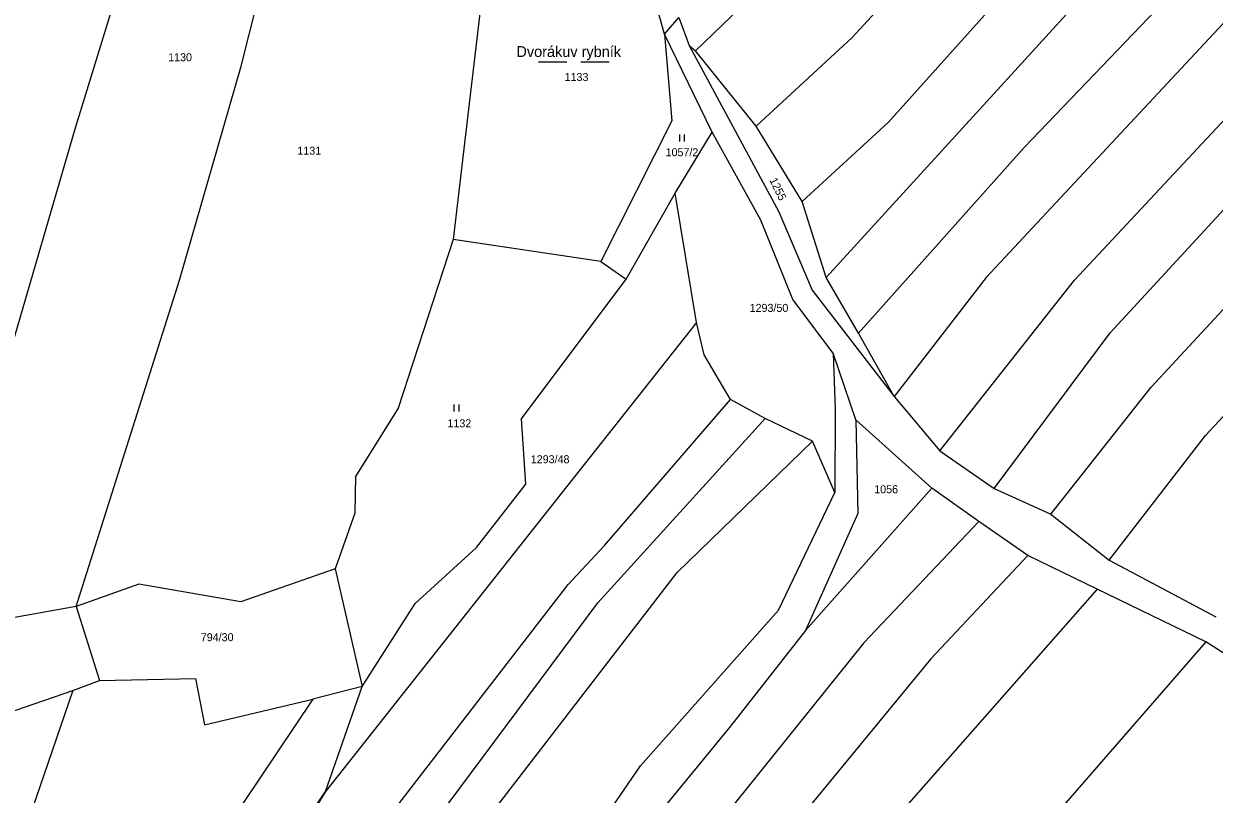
# Model space of a CAD drawing. Extents: x -680203 to -673936, y -1102717 to -1093650.
# Drawn here: x -676663.1 to -676410.4, y -1100373.5 to -1100209.9 of the extents above; entities that cross this region are included whole.
import ezdxf

# ---------------------------------------------------------------- set-up
doc = ezdxf.new("R2010")
doc.units = 0
for name, color, linetype in [('_Ideová část', 7, 'Continuous'), ('SOxx02xx_Staničení_Popis10', 7, 'Continuous'), ('SOxxxxxx_Koleje_hlavní_body_Popis10', 7, 'Continuous'), ('SOxxxxxx_Osa_bod_P', 7, 'Continuous'), ('x_prac', 7, 'Continuous')]:
    doc.layers.add(name, color=color, linetype=linetype)

msp = doc.modelspace()

# ---------------------------------------------------------------- linework, layer by layer
at = {"layer": '_Ideová část'}
msp.add_circle((-676417.7, -1099401.52), 1287.12, dxfattribs=at)
at = {"layer": 'SOxxxxxx_Koleje_hlavní_body_Popis10'}
for p, q in [((-676553.83, -1100217.97), (-676547.83, -1100217.97)), ((-676544.83, -1100217.97), (-676538.83, -1100217.97)), ((-676523.86, -1100234.89), (-676523.86, -1100233.39)), ((-676522.86, -1100234.89), (-676522.86, -1100233.39)), ((-676571.73, -1100292.24), (-676571.73, -1100290.74)), ((-676570.73, -1100292.24), (-676570.73, -1100290.74))]:
    msp.add_line(p, q, dxfattribs=at)
at = {"layer": 'x_prac'}
for p, q in [((-676527.12, -1100212.13), (-676524.06, -1100208.58)), ((-676524.06, -1100208.58), (-676521.85, -1100214.54)), ((-676516.99, -1100232.93), (-676527.12, -1100212.13)), ((-676521.85, -1100214.54), (-676520.52, -1100215.64)), ((-676507.64, -1100231.64), (-676520.52, -1100215.64)), ((-676497.85, -1100247.62), (-676507.64, -1100231.64)), ((-676524.84, -1100245.85), (-676516.99, -1100232.93)), ((-676535.25, -1100264.12), (-676524.84, -1100245.85)), ((-676520.32, -1100273.28), (-676524.84, -1100245.85)), ((-676492.74, -1100263.78), (-676497.85, -1100247.62)), ((-676540.59, -1100260.35), (-676571.99, -1100255.72)), ((-676540.59, -1100260.35), (-676535.25, -1100264.12)), ((-676485.88, -1100275.6), (-676492.74, -1100263.78)), ((-676520.32, -1100273.28), (-676599.1, -1100372.85)), ((-676478.34, -1100289.02), (-676485.88, -1100275.6)), ((-676486.46, -1100293.99), (-676491.28, -1100279.82)), ((-676505.7, -1100293.67), (-676513.07, -1100289.65)), ((-676478.34, -1100289.02), (-676468.63, -1100300.55)), ((-676495.69, -1100298.51), (-676505.7, -1100293.67)), ((-676470.31, -1100308.49), (-676486.46, -1100293.99)), ((-676490.95, -1100309.43), (-676495.69, -1100298.51)), ((-676468.63, -1100300.55), (-676457.08, -1100308.54)), ((-676470.31, -1100308.49), (-676497.12, -1100338.72)), ((-676460.33, -1100315.54), (-676470.31, -1100308.49)), ((-676457.08, -1100308.54), (-676445.04, -1100314.02)), ((-676445.04, -1100314.02), (-676432.7, -1100323.79)), ((-676449.96, -1100322.78), (-676460.33, -1100315.54)), ((-676435.19, -1100329.95), (-676449.96, -1100322.78)), ((-676432.7, -1100323.79), (-676410.02, -1100335.78)), ((-676597.04, -1100325.58), (-676591.27, -1100350.57)), ((-676412.16, -1100341.11), (-676435.19, -1100329.95)), ((-676652.04, -1100333.59), (-676683.44, -1100339.21)), ((-676652.04, -1100333.59), (-676647.08, -1100349.28)), ((-676389.3, -1100355.63), (-676412.16, -1100341.11)), ((-676652.72, -1100351.42), (-676647.08, -1100349.28)), ((-676591.27, -1100350.57), (-676601.79, -1100353.29)), ((-676599.1, -1100372.85), (-676591.27, -1100350.57)), ((-676686.03, -1100362.9), (-676652.72, -1100351.42)), ((-676599.1, -1100372.85), (-676671.02, -1100490.52))]:
    msp.add_line(p, q, dxfattribs=at)
for points in [[(-676520.52, -1100215.64), (-676488.2, -1100184.43), (-676377.9, -1100065.56), (-676367.96, -1100058.19)], [(-676507.64, -1100231.64), (-676487.28, -1100212.79), (-676397.87, -1100115.58), (-676345.12, -1100064.65)], [(-676277.88, -1100077.97), (-676363.96, -1100161.77), (-676397.63, -1100198.19), (-676458.79, -1100263.79), (-676478.34, -1100289.02)], [(-676497.85, -1100247.62), (-676479.5, -1100230.79), (-676387.21, -1100127.86), (-676340.8, -1100084.66)], [(-676492.74, -1100263.78), (-676454.2, -1100221.48), (-676385.32, -1100145.96), (-676331.14, -1100093.67)], [(-676468.63, -1100300.55), (-676440.04, -1100264.36), (-676369.77, -1100189.02), (-676333.61, -1100149.48), (-676280.82, -1100098.88)], [(-676485.88, -1100275.6), (-676450.74, -1100236.14), (-676401.16, -1100184.41), (-676376.23, -1100157.56), (-676320.97, -1100103.28)], [(-676457.08, -1100308.54), (-676432.43, -1100275.48), (-676330.82, -1100165.21), (-676274.89, -1100109.36)], [(-676445.04, -1100314.02), (-676423.73, -1100287.02), (-676367.41, -1100226.28), (-676331.09, -1100186.42), (-676314.88, -1100170.07), (-676264.58, -1100120.51)], [(-676432.7, -1100323.79), (-676412.2, -1100297.32), (-676336.6, -1100216.02), (-676303.79, -1100179.91), (-676253.56, -1100129.34)], [(-676683.44, -1100339.21), (-676652.22, -1100232.22), (-676635.33, -1100177.13), (-676628.45, -1100135.54)], [(-676652.04, -1100333.59), (-676630.11, -1100264.33), (-676616.96, -1100218.92), (-676608.34, -1100184.62), (-676601.71, -1100153.27)], [(-676565.51, -1100167.22), (-676571.34, -1100187.62), (-676566.15, -1100206.53), (-676568.29, -1100224.38), (-676571.99, -1100255.72)], [(-676527.12, -1100212.13), (-676530, -1100201.65), (-676542.98, -1100184.91), (-676565.51, -1100167.22)], [(-676527.12, -1100212.13), (-676525.53, -1100230.47), (-676540.59, -1100260.35)], [(-676521.85, -1100214.54), (-676502.79, -1100249.83), (-676495.73, -1100266.44), (-676478.34, -1100289.02)], [(-676491.28, -1100279.82), (-676499.88, -1100268.42), (-676506.65, -1100251.58), (-676516.99, -1100232.93)], [(-676571.99, -1100255.72), (-676583.63, -1100291.48), (-676592.7, -1100306.04), (-676592.86, -1100313.82), (-676597.04, -1100325.58)], [(-676591.27, -1100350.57), (-676580.01, -1100332.94), (-676566.99, -1100321.08), (-676556.57, -1100307.62), (-676557.46, -1100293.78), (-676535.25, -1100264.12)], [(-676513.07, -1100289.65), (-676518.69, -1100280.17), (-676520.32, -1100273.28)], [(-676491.28, -1100279.82), (-676490.84, -1100291.77), (-676490.95, -1100309.43)], [(-676668.81, -1100491.87), (-676616.87, -1100418.65), (-676547.57, -1100328.93), (-676539.85, -1100320.67), (-676513.07, -1100289.65)], [(-676662.38, -1100497.02), (-676619.88, -1100438.38), (-676541.22, -1100332.81), (-676505.7, -1100293.67)], [(-676486.46, -1100293.99), (-676486.01, -1100313.83), (-676497.12, -1100338.72)], [(-676655.35, -1100501.94), (-676620, -1100454.2), (-676586.99, -1100407.54), (-676524.41, -1100326.42), (-676495.69, -1100298.51)], [(-676618.54, -1100494.03), (-676610.38, -1100479.22), (-676576.96, -1100432.66), (-676532.21, -1100367.46), (-676502.89, -1100334.38), (-676490.95, -1100309.43)], [(-676460.33, -1100315.54), (-676484.75, -1100341.34), (-676528.38, -1100395.53), (-676568.35, -1100449.81), (-676606.14, -1100509.7)], [(-676449.96, -1100322.78), (-676470.57, -1100344.69), (-676529.56, -1100416.48), (-676561.56, -1100462.02), (-676578.48, -1100487.15), (-676586.68, -1100499.05), (-676596.22, -1100518.21)], [(-676597.04, -1100325.58), (-676617.06, -1100332.61), (-676638.72, -1100328.83), (-676652.04, -1100333.59)], [(-676435.19, -1100329.95), (-676488.22, -1100390.12), (-676513.86, -1100421.29), (-676529.87, -1100443.63), (-676563.09, -1100490.34), (-676587.27, -1100527.07)], [(-676497.12, -1100338.72), (-676513.1, -1100359.03), (-676538.22, -1100389.68), (-676607.46, -1100486.47), (-676612.51, -1100496.9), (-676613.21, -1100509.07)], [(-676412.16, -1100341.11), (-676468.36, -1100405.72), (-676486.81, -1100429.76), (-676508.24, -1100457.71)], [(-676647.08, -1100349.28), (-676626.66, -1100348.9), (-676624.8, -1100358.75), (-676601.79, -1100353.29)], [(-676652.72, -1100351.42), (-676676.51, -1100420.63), (-676701.79, -1100486.57), (-676746.06, -1100554.51), (-676778.97, -1100607.02), (-676780.28, -1100610.56)], [(-676601.79, -1100353.29), (-676635.25, -1100403.2), (-676684.67, -1100484.86), (-676735.51, -1100568.09), (-676767.24, -1100616.35)], [(-676681.21, -1100495.55), (-676638.77, -1100431.74), (-676599.1, -1100372.85)]]:
    msp.add_lwpolyline(points, dxfattribs=at)

# ---------------------------------------------------------------- texts
at = {"layer": 'SOxx02xx_Staničení_Popis10'}
msp.add_text('Dvorákuv rybník', height=2.3, dxfattribs=at).set_placement((-676558.54, -1100216.94))
at = {"layer": 'SOxxxxxx_Osa_bod_P'}
for s, p in [('1130', (-676632.49, -1100217.85)), ('1133', (-676548.31, -1100222.04)), ('1131', (-676605.05, -1100237.69)), ('1057/2', (-676526.87, -1100238.02)), ('1293/50', (-676509.02, -1100271.06)), ('1132', (-676573.18, -1100295.57)), ('1293/48', (-676555.49, -1100303.19)), ('1056', (-676482.56, -1100309.56)), ('794/30', (-676625.56, -1100340.97))]:
    msp.add_text(s, height=1.7, dxfattribs=at).set_placement(p)
msp.add_text('1255', height=1.7, rotation=296, dxfattribs=at).set_placement((-676504.86, -1100243.08))

doc.saveas('drawing.dxf')
